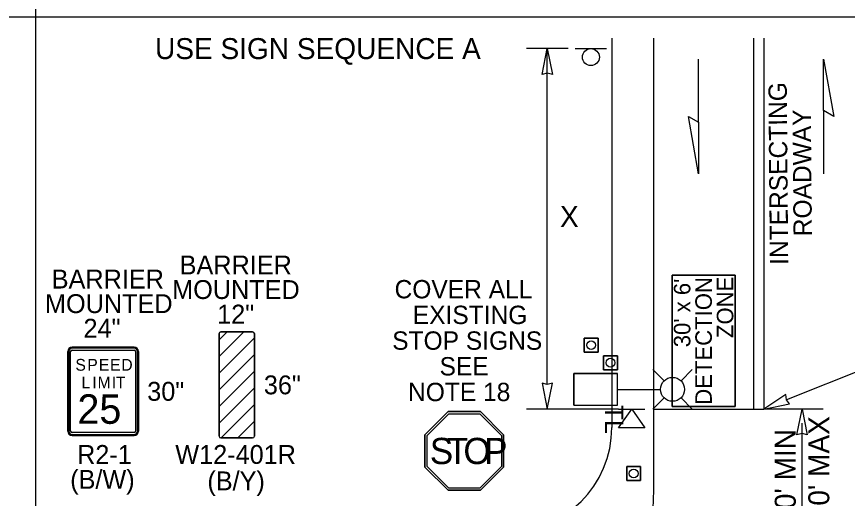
# Model space of a CAD drawing. Extents: x 99977 to 100176, y 99905 to 100011.
# Drawn here: x 100045.178 to 100048.346, y 100004.285 to 100006.122 of the extents above; entities that cross this region are included whole.
import ezdxf

# ---------------------------------------------------------------- set-up
doc = ezdxf.new("R2010")
doc.units = 0
for name, color, linetype in [('RD_ED_ShoulderPavedEdge', 7, 'Continuous'), ('RD_MK_LineDblYellowCenter', 7, 'Continuous'), ('RD_MK_LineEdgeWhite', 7, 'Continuous'), ('RD_MK_LineEdgeWhiteNew', 7, 'Continuous'), ('RD_MK_LineStop', 7, 'Continuous'), ('SH_DE_DetailBody1Text', 7, 'Continuous'), ('TR_SN_ConstructionSigns', 7, 'Continuous'), ('TR_WZ_PortableLightStandard', 7, 'Continuous'), ('TR_WZ_PortableSignMountBlk-Wht', 7, 'Continuous'), ('TR_WZ_Sign', 7, 'Continuous'), ('TR_WZ_TrafficCone', 7, 'Continuous'), ('TR_WZ_WorkZoneDetails', 7, 'Continuous'), ('TR_WZ_WorkZoneTextCurrent', 7, 'Continuous')]:
    doc.layers.add(name, color=color, linetype=linetype)

msp = doc.modelspace()

# ---------------------------------------------------------------- linework, layer by layer
at = {"layer": 'RD_ED_ShoulderPavedEdge'}
msp.add_lwpolyline([(100047.4475, 100006.0405), (100047.4475, 100004.5559)], dxfattribs=at)
msp.add_arc((100047.0475, 100004.5559), 0.4, 270, 0, dxfattribs=at)
at = {"layer": 'RD_MK_LineDblYellowCenter'}
for p, q in [((100047.9875, 100006.0405), (100047.9875, 100004.6259)), ((100048.0275, 100006.0405), (100048.0275, 100004.6259))]:
    msp.add_line(p, q, dxfattribs=at)
at = {"layer": 'RD_MK_LineEdgeWhite'}
for p, q in [((100047.6075, 100004.5559), (100047.6075, 100006.0405)), ((100047.6075, 100004.3159), (100047.6075, 100004.5559))]:
    msp.add_line(p, q, dxfattribs=at)
at = {"layer": 'RD_MK_LineEdgeWhiteNew'}
msp.add_arc((100046.1076, 100004.3239), 1.5, 277.2601, 359.6954, dxfattribs=at)
at = {"layer": 'RD_MK_LineStop'}
msp.add_line((100047.6075, 100004.6259), (100048.0275, 100004.6259), dxfattribs=at)
at = {"layer": 'TR_SN_ConstructionSigns'}
for p, q in [((100045.9497, 100004.8259), (100046.0441, 100004.9203)), ((100045.9497, 100004.8895), (100045.9805, 100004.9203)), ((100045.9497, 100004.8259), (100046.0441, 100004.9203)), ((100045.9805, 100004.9203), (100045.9497, 100004.8895)), ((100045.9497, 100004.8895), (100045.9805, 100004.9203)), ((100046.0441, 100004.9203), (100045.9497, 100004.8259)), ((100045.9497, 100004.9133), (100045.9497, 100004.5226)), ((100045.9497, 100004.8895), (100045.9497, 100004.9133)), ((100046.0775, 100004.9203), (100045.9567, 100004.9203)), ((100045.9567, 100004.9203), (100045.9805, 100004.9203)), ((100045.9805, 100004.9203), (100046.0441, 100004.9203)), ((100046.0441, 100004.9203), (100046.0775, 100004.9203)), ((100046.0846, 100004.5226), (100046.0846, 100004.9133)), ((100046.0846, 100004.9133), (100046.0846, 100004.8972)), ((100045.9497, 100004.7623), (100046.0846, 100004.8972)), ((100046.0846, 100004.8972), (100045.9497, 100004.7623)), ((100045.9497, 100004.7623), (100046.0846, 100004.8972)), ((100045.9497, 100004.8259), (100045.9497, 100004.8895)), ((100046.0846, 100004.8972), (100046.0846, 100004.8336)), ((100045.3723, 100004.5414), (100045.3723, 100004.8452)), ((100045.3723, 100004.8452), (100045.3723, 100004.5414)), ((100045.3723, 100004.8452), (100045.3723, 100004.5414)), ((100045.3766, 100004.8452), (100045.3766, 100004.5414)), ((100045.3836, 100004.5414), (100045.3836, 100004.8452)), ((100045.3892, 100004.862), (100045.6255, 100004.862)), ((100045.6255, 100004.862), (100045.3892, 100004.862)), ((100045.6255, 100004.862), (100045.3892, 100004.862)), ((100045.6255, 100004.8578), (100045.3892, 100004.8578)), ((100045.3892, 100004.8508), (100045.6255, 100004.8508)), ((100045.6311, 100004.8452), (100045.6311, 100004.5414)), ((100045.6381, 100004.5414), (100045.6381, 100004.8452)), ((100045.6423, 100004.8452), (100045.6423, 100004.5414)), ((100045.6423, 100004.5414), (100045.6423, 100004.8452)), ((100045.6423, 100004.5414), (100045.6423, 100004.8452)), ((100045.9497, 100004.6987), (100046.0846, 100004.8336)), ((100045.9497, 100004.6987), (100046.0846, 100004.8336)), ((100046.0846, 100004.8336), (100045.9497, 100004.6987)), ((100045.9497, 100004.7623), (100045.9497, 100004.8259)), ((100046.0846, 100004.8336), (100046.0846, 100004.77)), ((100045.9497, 100004.6351), (100046.0846, 100004.77)), ((100046.0846, 100004.77), (100045.9497, 100004.6351)), ((100045.9497, 100004.6351), (100046.0846, 100004.77)), ((100045.9497, 100004.6987), (100045.9497, 100004.7623)), ((100046.0846, 100004.77), (100046.0846, 100004.7064)), ((100045.9497, 100004.5715), (100046.0846, 100004.7064)), ((100045.9497, 100004.5715), (100046.0846, 100004.7064)), ((100046.0846, 100004.7064), (100045.9497, 100004.5715)), ((100045.9497, 100004.6351), (100045.9497, 100004.6987)), ((100046.0846, 100004.7064), (100046.0846, 100004.6428)), ((100045.9497, 100004.5715), (100045.9497, 100004.6351)), ((100045.9574, 100004.5156), (100046.0846, 100004.6428)), ((100046.0846, 100004.6428), (100045.9574, 100004.5156)), ((100045.9574, 100004.5156), (100046.0846, 100004.6428)), ((100046.0846, 100004.6428), (100046.0846, 100004.5792)), ((100046.8229, 100004.6159), (100046.735, 100004.528)), ((100046.8229, 100004.6159), (100046.735, 100004.528)), ((100046.7428, 100004.5248), (100046.8261, 100004.6081)), ((100046.9472, 100004.6159), (100046.8229, 100004.6159)), ((100046.9472, 100004.6159), (100046.8229, 100004.6159)), ((100046.8261, 100004.6081), (100046.9439, 100004.6081)), ((100046.9439, 100004.6081), (100047.0272, 100004.5248)), ((100047.035, 100004.528), (100046.9472, 100004.6159)), ((100047.035, 100004.528), (100046.9472, 100004.6159)), ((100045.9497, 100004.5226), (100045.9497, 100004.5715)), ((100046.021, 100004.5156), (100046.0846, 100004.5792)), ((100046.021, 100004.5156), (100046.0846, 100004.5792)), ((100046.0846, 100004.5792), (100046.021, 100004.5156)), ((100046.0846, 100004.5792), (100046.0846, 100004.5226)), ((100045.6255, 100004.5358), (100045.3892, 100004.5358)), ((100045.3892, 100004.5288), (100045.6255, 100004.5288)), ((100046.735, 100004.528), (100046.735, 100004.4038)), ((100046.735, 100004.528), (100046.735, 100004.4038)), ((100047.035, 100004.4038), (100047.035, 100004.528)), ((100047.035, 100004.4038), (100047.035, 100004.528)), ((100045.6255, 100004.5245), (100045.3892, 100004.5245)), ((100045.3892, 100004.5245), (100045.6255, 100004.5245)), ((100045.3892, 100004.5245), (100045.6255, 100004.5245)), ((100045.9567, 100004.5156), (100046.0775, 100004.5156)), ((100045.9574, 100004.5156), (100045.9567, 100004.5156)), ((100046.021, 100004.5156), (100045.9574, 100004.5156)), ((100046.0775, 100004.5156), (100046.021, 100004.5156)), ((100046.7428, 100004.407), (100046.7428, 100004.5248)), ((100047.0272, 100004.5248), (100047.0272, 100004.407)), ((100046.735, 100004.4038), (100046.8229, 100004.3159)), ((100046.735, 100004.4038), (100046.8229, 100004.3159)), ((100046.8261, 100004.3237), (100046.7428, 100004.407)), ((100047.0272, 100004.407), (100046.9439, 100004.3237)), ((100046.9472, 100004.3159), (100047.035, 100004.4038)), ((100046.9472, 100004.3159), (100047.035, 100004.4038)), ((100046.8229, 100004.3159), (100046.9472, 100004.3159)), ((100046.8229, 100004.3159), (100046.9472, 100004.3159)), ((100046.9439, 100004.3237), (100046.8261, 100004.3237))]:
    msp.add_line(p, q, dxfattribs=at)
msp.add_lwpolyline([(100046.8229, 100004.6159), (100046.9472, 100004.6159), (100047.035, 100004.528), (100047.035, 100004.4038), (100046.9472, 100004.3159), (100046.8229, 100004.3159), (100046.735, 100004.4038), (100046.735, 100004.528), (100046.8229, 100004.6159)], dxfattribs=at)
for centre, radius, start, end in [((100045.9567, 100004.9133), 0.00703, 90, 180), ((100045.9567, 100004.9133), 0.00703, 90, 180), ((100046.0775, 100004.9133), 0.00703, 0, 90), ((100046.0775, 100004.9133), 0.00703, 0, 90), ((100045.3892, 100004.8452), 0.0169, 90, 180), ((100045.3892, 100004.8452), 0.0169, 90, 180), ((100045.3892, 100004.8452), 0.0169, 90, 180), ((100045.3892, 100004.8452), 0.0127, 90, 180), ((100045.3892, 100004.8452), 0.00562, 90, 180), ((100045.6255, 100004.8452), 0.0169, 0, 90), ((100045.6255, 100004.8452), 0.0169, 0, 90), ((100045.6255, 100004.8452), 0.0169, 0, 90), ((100045.6255, 100004.8452), 0.0127, 0, 90), ((100045.6255, 100004.8452), 0.00562, 0, 90), ((100045.3892, 100004.5414), 0.0169, 180, 270), ((100045.3892, 100004.5414), 0.0169, 180, 270), ((100045.3892, 100004.5414), 0.0169, 180, 270), ((100045.3892, 100004.5414), 0.0127, 180, 270), ((100045.3892, 100004.5414), 0.00562, 180, 270), ((100045.6255, 100004.5414), 0.0169, 270, 0), ((100045.6255, 100004.5414), 0.0169, 270, 0), ((100045.6255, 100004.5414), 0.0127, 270, 0), ((100045.6255, 100004.5414), 0.00562, 270, 0), ((100045.6255, 100004.5414), 0.0169, 270, 0), ((100045.9567, 100004.5226), 0.00703, 180, 270), ((100045.9567, 100004.5226), 0.00703, 180, 270), ((100046.0775, 100004.5226), 0.00703, 270, 360), ((100046.0775, 100004.5226), 0.00703, 270, 360)]:
    msp.add_arc(centre, radius, start, end, dxfattribs=at)
at = {"layer": 'TR_WZ_PortableLightStandard'}
for p, q in [((100047.303, 100004.7609), (100047.469, 100004.7609)), ((100047.303, 100004.6409), (100047.303, 100004.7609)), ((100047.469, 100004.7609), (100047.303, 100004.7609)), ((100047.469, 100004.6409), (100047.469, 100004.7609)), ((100047.6468, 100004.7333), (100047.6037, 100004.7764)), ((100047.7115, 100004.7333), (100047.7546, 100004.7764)), ((100047.469, 100004.7009), (100047.6334, 100004.7009)), ((100047.6468, 100004.6685), (100047.6037, 100004.6255)), ((100047.7115, 100004.6685), (100047.7546, 100004.6255)), ((100047.303, 100004.6409), (100047.469, 100004.6409)), ((100047.303, 100004.6409), (100047.469, 100004.6409))]:
    msp.add_line(p, q, dxfattribs=at)
for points in [[(100047.303, 100004.7609), (100047.303, 100004.7009), (100047.303, 100004.6409)], [(100047.469, 100004.6409), (100047.469, 100004.7009), (100047.469, 100004.7609)]]:
    msp.add_lwpolyline(points, dxfattribs=at)
msp.add_circle((100047.6792, 100004.7009), 0.0457, dxfattribs=at)
msp.add_circle((100047.6792, 100004.7009), 0.0457, dxfattribs=at)
at = {"layer": 'TR_WZ_PortableSignMountBlk-Wht'}
msp.add_line((100047.4734, 100004.6259), (100047.5734, 100004.6259), dxfattribs=at)
msp.add_lwpolyline([(100047.5233, 100004.6259), (100047.5734, 100004.5541), (100047.4734, 100004.5541)], close=True, dxfattribs=at)
at = {"layer": 'TR_WZ_Sign'}
msp.add_line((100047.3075, 100006.0004), (100047.4275, 100006.0004), dxfattribs=at)
msp.add_circle((100047.3676, 100005.968), 0.0324, dxfattribs=at)
msp.add_circle((100047.3676, 100005.968), 0.0324, dxfattribs=at)
at = {"layer": 'TR_WZ_TrafficCone'}
for points in [[(100047.3956, 100004.8959), (100047.3956, 100004.8426), (100047.3423, 100004.8426), (100047.3423, 100004.8959), (100047.3956, 100004.8959)], [(100047.3423, 100004.8959), (100047.3423, 100004.8426), (100047.3956, 100004.8426), (100047.3956, 100004.8959), (100047.3423, 100004.8959)], [(100047.469, 100004.8292), (100047.469, 100004.7759), (100047.4156, 100004.7759), (100047.4156, 100004.8292), (100047.469, 100004.8292)], [(100047.4156, 100004.8292), (100047.4156, 100004.7759), (100047.469, 100004.7759), (100047.469, 100004.8292), (100047.4156, 100004.8292)], [(100047.5575, 100004.4066), (100047.5042, 100004.4066), (100047.5042, 100004.3533), (100047.5575, 100004.3533), (100047.5575, 100004.4066)], [(100047.5575, 100004.3533), (100047.5042, 100004.3533), (100047.5042, 100004.4066), (100047.5575, 100004.4066), (100047.5575, 100004.3533)]]:
    msp.add_lwpolyline(points, dxfattribs=at)
for centre in [(100047.369, 100004.8692), (100047.4423, 100004.8026), (100047.5308, 100004.38)]:
    msp.add_circle(centre, 0.0167, dxfattribs=at)
at = {"layer": 'TR_WZ_WorkZoneDetails'}
for p, q in [((100045.25, 100010.275), (100045.25, 100001.7859)), ((100045.25, 100006.1205), (100040, 100006.1205)), ((100050.5, 100006.1205), (100045.25, 100006.1205)), ((100047.2816, 100006.0004), (100047.1216, 100006.0004)), ((100047.2016, 100004.7196), (100047.2016, 100006.0004)), ((100047.778, 100005.7193), (100047.778, 100005.9604)), ((100048.2552, 100005.7639), (100048.2552, 100005.5228)), ((100048.5274, 100004.8267), (100048.1143, 100004.6614)), ((100047.4734, 100004.6259), (100047.1216, 100004.6259)), ((100048.253, 100004.6259), (100048.0275, 100004.6259)), ((100046.735, 100004.528), (100046.8229, 100004.6159)), ((100046.8229, 100004.6159), (100046.735, 100004.528)), ((100046.8229, 100004.6159), (100046.8229, 100004.6159)), ((100046.8229, 100004.6159), (100046.9472, 100004.6159)), ((100046.9472, 100004.6159), (100046.8229, 100004.6159)), ((100046.9472, 100004.6159), (100047.035, 100004.528)), ((100047.035, 100004.528), (100046.9472, 100004.6159)), ((100048.173, 100004.1596), (100048.173, 100004.5722)), ((100046.735, 100004.528), (100046.735, 100004.528)), ((100046.735, 100004.4038), (100046.735, 100004.528)), ((100046.735, 100004.528), (100046.735, 100004.4038)), ((100047.035, 100004.528), (100047.035, 100004.528)), ((100047.035, 100004.528), (100047.035, 100004.4038)), ((100047.035, 100004.4038), (100047.035, 100004.528)), ((100046.735, 100004.4038), (100046.735, 100004.4038)), ((100046.8229, 100004.3159), (100046.735, 100004.4038)), ((100046.735, 100004.4038), (100046.8229, 100004.3159)), ((100047.035, 100004.4038), (100046.9472, 100004.3159)), ((100046.9472, 100004.3159), (100047.035, 100004.4038)), ((100047.035, 100004.4038), (100047.035, 100004.4038)), ((100046.8229, 100004.3159), (100046.8229, 100004.3159)), ((100046.9472, 100004.3159), (100046.8229, 100004.3159)), ((100046.8229, 100004.3159), (100046.9472, 100004.3159)), ((100046.9472, 100004.3159), (100046.9472, 100004.3159))]:
    msp.add_line(p, q, dxfattribs=at)
for points in [[(100047.2016, 100006.0004), (100047.2208, 100005.9022), (100047.2016, 100005.9067), (100047.1823, 100005.9022)], [(100048.2552, 100005.9604), (100048.2938, 100005.7416), (100048.2552, 100005.7639)], [(100047.778, 100005.5228), (100047.7394, 100005.7416), (100047.778, 100005.7193)], [(100047.2016, 100004.6259), (100047.2208, 100004.7242), (100047.2016, 100004.7196), (100047.1823, 100004.7242)], [(100048.0275, 100004.6259), (100048.1258, 100004.6453), (100048.1143, 100004.6614), (100048.1112, 100004.681)], [(100048.173, 100004.6259), (100048.1923, 100004.5276), (100048.173, 100004.5322), (100048.1537, 100004.5276)]]:
    msp.add_lwpolyline(points, close=True, dxfattribs=at)
for points in [[(100047.6775, 100005.1359), (100047.6775, 100004.6359), (100047.9175, 100004.6359), (100047.9175, 100005.1359), (100047.6775, 100005.1359)], [(100047.9175, 100005.1359), (100047.9175, 100004.6359), (100047.6775, 100004.6359), (100047.6775, 100005.1359), (100047.9175, 100005.1359)]]:
    msp.add_lwpolyline(points, dxfattribs=at)

# ---------------------------------------------------------------- texts
at = {"layer": 'SH_DE_DetailBody1Text'}
for s, p in [('INTERSECTING', (100048.1204, 100005.176)), ('ROADWAY', (100048.2106, 100005.285))]:
    msp.add_text(s, height=0.07, rotation=90.4626, dxfattribs=at).set_placement(p)
at = {"layer": 'TR_SN_ConstructionSigns'}
for s, height, p in [('BARRIER', 0.07196, (100045.7994, 100005.1392)), ('BARRIER', 0.072, (100045.3114, 100005.0855)), ('MOUNTED', 0.07196, (100045.7708, 100005.0455)), ('MOUNTED', 0.072, (100045.2857, 100004.9918)), ('12"', 0.07196, (100045.9424, 100004.9518)), ('24"', 0.072, (100045.4326, 100004.898)), ('36"', 0.07196, (100046.1205, 100004.682)), ('30"', 0.072, (100045.6756, 100004.6573)), ('R2-1', 0.072, (100045.4082, 100004.4165)), ('W12-401R', 0.07196, (100045.7828, 100004.4166)), ('(B/W)', 0.072, (100045.3818, 100004.3215)), ('(B/Y)', 0.07196, (100045.9051, 100004.3159))]:
    msp.add_text(s, height=height, rotation=360, dxfattribs=at).set_placement(p)
for s, height, p in [('COVER ALL', 0.07, (100046.619, 100005.0479)), ('EXISTING', 0.07, (100046.6885, 100004.9499)), ('STOP SIGNS', 0.07, (100046.61, 100004.8519)), ('S', 0.045, (100045.4016, 100004.772)), ('P', 0.045, (100045.447, 100004.772)), ('E', 0.045, (100045.4911, 100004.772)), ('E', 0.045, (100045.5339, 100004.772)), ('D', 0.045, (100045.5766, 100004.772)), ('SEE', 0.07, (100046.7906, 100004.7539)), ('L', 0.045, (100045.425, 100004.7045)), ('I', 0.045, (100045.4664, 100004.7045)), ('M', 0.045, (100045.4862, 100004.7045)), ('I', 0.045, (100045.5402, 100004.7045)), ('T', 0.045, (100045.5559, 100004.7045)), ('NOTE 18', 0.07, (100046.6704, 100004.6559)), ('25', 0.1125, (100045.4095, 100004.5695))]:
    msp.add_text(s, height=height, dxfattribs=at).set_placement(p)
at = {"layer": 'TR_WZ_PortableLightStandard'}
msp.add_text('TL', height=0.07, rotation=270, dxfattribs=at).set_placement((100047.421, 100004.641))
at = {"layer": 'TR_WZ_WorkZoneDetails'}
for s, p in [("30' x 6'", (100047.7471, 100004.8614)), ('DETECTION', (100047.829, 100004.6423)), ('ZONE', (100047.9109, 100004.8966))]:
    msp.add_text(s, height=0.063, rotation=90, dxfattribs=at).set_placement(p)
for s, p in [('S', (100046.7535, 100004.4159)), ('T', (100046.8185, 100004.4159)), ('O', (100046.8815, 100004.4159)), ('P', (100046.9605, 100004.4159))]:
    msp.add_text(s, height=0.1, dxfattribs=at).set_placement(p)
at = {"layer": 'TR_WZ_WorkZoneTextCurrent'}
for s, p in [('USE SIGN SEQUENCE A', (100045.7054, 100005.9604)), ('X', (100047.2498, 100005.32))]:
    msp.add_text(s, height=0.08, dxfattribs=at).set_placement(p)
for s, p in [("100' MAX", (100048.277, 100004.1383)), ("40' MIN", (100048.149, 100004.1844))]:
    msp.add_text(s, height=0.08, rotation=90, dxfattribs=at).set_placement(p)

doc.saveas('drawing.dxf')
